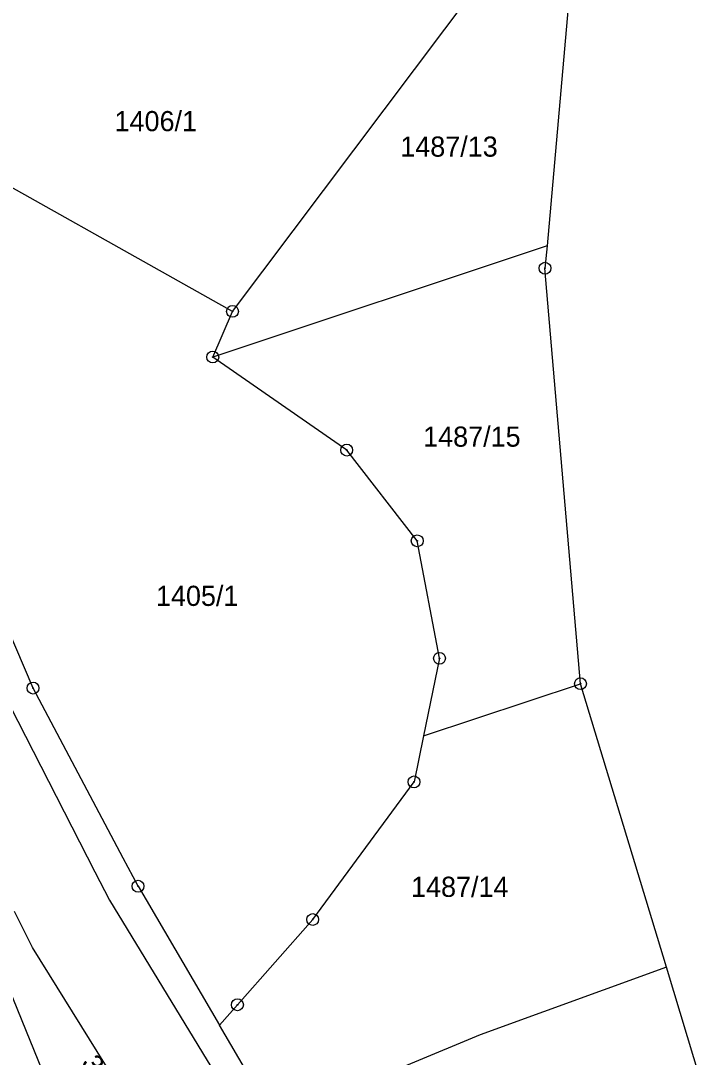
# Model space of a CAD drawing. Extents: x -736345 to -729997, y -1130177 to -1122501.
# Drawn here: x -733171.1 to -733113.8, y -1126140.6 to -1126053.2 of the extents above; entities that cross this region are included whole.
import ezdxf

# ---------------------------------------------------------------- set-up
doc = ezdxf.new("R2010")
doc.units = 0
for name, color, linetype in [('Vrstva 1', 7, 'Continuous'), ('Vrstva 18', 7, 'Continuous'), ('Vrstva 25', 7, 'Continuous'), ('Vrstva 4', 7, 'Continuous')]:
    doc.layers.add(name, color=color, linetype=linetype)

msp = doc.modelspace()

# ---------------------------------------------------------------- linework, layer by layer
at = {"layer": 'Vrstva 1'}
for points in [[(-733124.7, -1126048.49), (-733126.79, -1126072.15)], [(-733153.3, -1126077.69), (-733132.85, -1126050.47)], [(-733153.3, -1126077.69), (-733179.02, -1126063.25)], [(-733126.79, -1126072.15), (-733154.96, -1126081.54)], [(-733126.79, -1126072.15), (-733126.96, -1126074.05)], [(-733123.97, -1126109.09), (-733126.96, -1126074.05)], [(-733154.96, -1126081.54), (-733153.3, -1126077.69)], [(-733143.67, -1126089.39), (-733154.96, -1126081.54)], [(-733137.73, -1126097.04), (-733143.67, -1126089.39)], [(-733170.11, -1126109.46), (-733176.69, -1126094.02)], [(-733135.85, -1126106.95), (-733137.73, -1126097.04)], [(-733135.85, -1126106.95), (-733137.2, -1126113.5)], [(-733162.51, -1126123.81), (-733170.11, -1126109.46)], [(-733137.2, -1126113.5), (-733123.97, -1126109.09)], [(-733116.73, -1126133.01), (-733123.97, -1126109.09)], [(-733137.2, -1126113.5), (-733138, -1126117.37)], [(-733146.54, -1126128.98), (-733138, -1126117.37)], [(-733161.26, -1126126.17), (-733162.51, -1126123.81)], [(-733161.26, -1126126.17), (-733154.39, -1126137.89)], [(-733170.15, -1126131.35), (-733171.68, -1126128.29)], [(-733152.88, -1126136.17), (-733146.54, -1126128.98)], [(-733164.67, -1126153.16), (-733174.29, -1126129.57)], [(-733158.46, -1126150.15), (-733170.15, -1126131.35)], [(-733116.73, -1126133.01), (-733132.42, -1126138.71)], [(-733113.79, -1126142.71), (-733116.73, -1126133.01)], [(-733154.39, -1126137.89), (-733152.88, -1126136.17)], [(-733149.7, -1126145.9), (-733154.39, -1126137.89)], [(-733132.42, -1126138.71), (-733149.7, -1126145.9)]]:
    msp.add_lwpolyline(points, dxfattribs=at)
at = {"layer": 'Vrstva 25'}
for centre, radius in [((-733126.96, -1126074.05), 0.5), ((-733126.96, -1126074.05), 0.032), ((-733153.3, -1126077.69), 0.5), ((-733153.3, -1126077.69), 0.032), ((-733154.96, -1126081.54), 0.5), ((-733154.96, -1126081.54), 0.032), ((-733143.67, -1126089.39), 0.5), ((-733143.67, -1126089.39), 0.032), ((-733137.73, -1126097.04), 0.5), ((-733137.73, -1126097.04), 0.032), ((-733135.85, -1126106.95), 0.5), ((-733135.85, -1126106.95), 0.032), ((-733170.11, -1126109.46), 0.5), ((-733123.97, -1126109.09), 0.5), ((-733170.11, -1126109.46), 0.032), ((-733123.97, -1126109.09), 0.032), ((-733138, -1126117.37), 0.5), ((-733138, -1126117.37), 0.032), ((-733161.26, -1126126.17), 0.5), ((-733161.26, -1126126.17), 0.032), ((-733146.54, -1126128.98), 0.5), ((-733146.54, -1126128.98), 0.032), ((-733152.88, -1126136.17), 0.5), ((-733152.88, -1126136.17), 0.032)]:
    msp.add_circle(centre, radius, dxfattribs=at)
at = {"layer": 'Vrstva 4'}
for points in [[(-733175.96, -1126103.35), (-733164.89, -1126124.97)], [(-733164.89, -1126124.97), (-733163.67, -1126127.35)], [(-733163.67, -1126127.35), (-733151.75, -1126146.9)]]:
    msp.add_lwpolyline(points, dxfattribs=at)

# ---------------------------------------------------------------- texts
at = {"layer": 'Vrstva 18'}
for s, p in [('1406/1', (-733163.24, -1126062.49)), ('1487/13', (-733139.16, -1126064.64)), ('1487/15', (-733137.23, -1126089.1)), ('1405/1', (-733159.75, -1126102.53)), ('1487/14', (-733138.25, -1126127.07))]:
    msp.add_text(s, height=1.7, dxfattribs=at).set_placement(p)
msp.add_text('3153/2', height=1.7, rotation=300.10239, dxfattribs=at).set_placement((-733166.097, -1126141.032))

doc.saveas('drawing.dxf')
